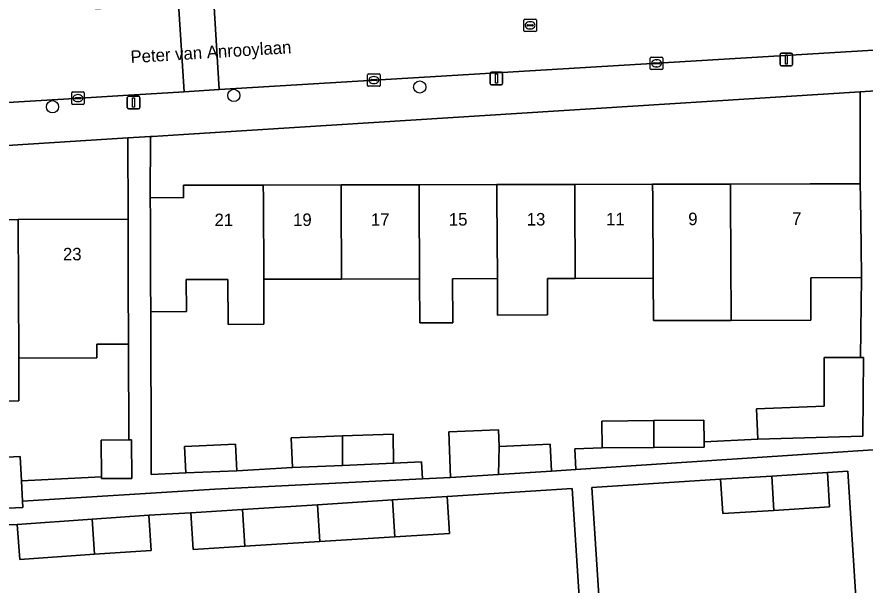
# Model space of a CAD drawing. Extents: x 159053 to 160042, y 380449 to 381423.
# Drawn here: x 159674.3 to 159742, y 381219.1 to 381264.4 of the extents above; entities that cross this region are included whole.
import ezdxf

# ---------------------------------------------------------------- set-up
doc = ezdxf.new("R2010")
doc.units = 0
for name, color, linetype in [('IMGEO_Boom', 7, 'Continuous'), ('IMGEO_Erf', 7, 'Continuous'), ('IMGEO_Kolk', 7, 'Continuous'), ('IMGEO_Lichtmast', 7, 'Continuous'), ('IMGEO_Openbare_ruimte_label', 7, 'Continuous'), ('IMGEO_Pand', 7, 'Continuous'), ('IMGEO_Pand_nummerreeks', 7, 'Continuous'), ('IMGEO_Rijbaan_lokaal_open', 7, 'Continuous'), ('IMGEO_Rioolput', 7, 'Continuous'), ('IMGEO_Voetpad_open', 7, 'Continuous')]:
    doc.layers.add(name, color=color, linetype=linetype)

msp = doc.modelspace()

# ---------------------------------------------------------------- linework, layer by layer
at = {"layer": 'IMGEO_Boom'}
for centre in [(159706.454, 381258.846), (159691.617, 381258.173), (159677.134, 381257.267)]:
    msp.add_circle(centre, 0.489, dxfattribs=at)
at = {"layer": 'IMGEO_Erf'}
for points in [[(159741.621, 381258.465), (159687.585, 381255.053), (159685.109, 381254.897), (159684.952, 381254.887), (159684.947, 381250.005), (159687.595, 381250), (159687.596, 381251.003), (159693.965, 381251.016), (159700.182, 381251.029), (159706.4, 381251.041), (159712.618, 381251.054), (159718.836, 381251.067), (159725.054, 381251.079), (159731.272, 381251.092), (159737.642, 381251.105), (159741.632, 381251.122)], [(159683.154, 381254.773), (159642.927, 381252.233), (159639.984, 381252.047), (159640.247, 381244.714), (159643.12, 381244.723), (159643.11, 381248.168), (159649.489, 381248.187), (159655.718, 381248.206), (159661.949, 381248.225), (159668.177, 381248.244), (159674.407, 381248.263), (159683.173, 381248.289)], [(159738.751, 381237.233), (159741.652, 381237.233), (159741.652, 381237.236), (159741.731, 381243.617), (159737.673, 381243.606), (159737.688, 381240.22), (159731.327, 381240.202), (159725.109, 381240.185), (159725.092, 381243.571), (159718.874, 381243.554), (159716.653, 381243.548), (159716.668, 381240.631), (159712.671, 381240.611), (159712.656, 381243.536), (159709.078, 381243.526), (159709.096, 381240.005), (159706.456, 381239.997), (159706.438, 381243.519), (159700.22, 381243.502), (159694.002, 381243.484), (159694.02, 381239.894), (159691.157, 381239.88), (159691.139, 381243.476), (159687.815, 381243.467), (159687.823, 381240.902), (159684.975, 381240.894), (159685.015, 381228.933), (159685.018, 381227.894), (159687.776, 381228.012), (159687.685, 381230.128), (159691.76, 381230.303), (159691.851, 381228.187), (159696.302, 381228.436), (159696.196, 381230.824), (159700.284, 381230.961), (159704.328, 381231.097), (159704.358, 381228.799), (159706.596, 381228.9), (159706.665, 381227.527), (159708.921, 381227.639), (159708.772, 381231.292), (159712.718, 381231.451), (159712.755, 381231.453), (159712.808, 381230.131), (159716.876, 381230.299), (159716.966, 381228.141), (159718.913, 381228.272), (159718.846, 381229.925), (159721.017, 381230.013), (159721.002, 381232.158), (159725.149, 381232.186), (159729.148, 381232.213), (159729.16, 381230.499), (159733.443, 381230.704), (159733.355, 381233.137), (159738.751, 381233.333)], [(159739.004, 381228.037), (159739.176, 381225.299), (159734.728, 381225.019), (159730.648, 381224.762), (159730.476, 381227.5), (159720.21, 381226.855), (159721.044, 381213.709), (159723.281, 381213.851), (159723.246, 381214.403), (159729.351, 381214.792), (159735.32, 381215.173), (159741.434, 381215.563), (159740.632, 381228.139)]]:
    msp.add_lwpolyline(points, close=True, dxfattribs=at)
for points in [[(159671.817, 381229.196), (159674.557, 381229.331), (159674.653, 381227.391), (159681.044, 381227.708), (159681.035, 381230.641), (159683.227, 381230.648), (159683.203, 381238.299), (159680.663, 381238.291), (159680.666, 381237.205), (159674.441, 381237.186), (159674.451, 381233.776), (159668.221, 381233.757)], [(159719.476, 381213.588), (159718.637, 381226.753), (159708.65, 381226.125), (159708.835, 381223.181), (159704.469, 381222.906), (159698.479, 381222.529), (159692.491, 381222.152), (159688.368, 381221.892), (159688.182, 381224.835), (159684.823, 381224.623), (159685.019, 381221.825), (159680.493, 381221.508), (159674.518, 381221.089), (159674.321, 381223.887), (159672.714, 381223.861), (159672.842, 381221.264), (159668.486, 381220.972), (159668.502, 381220.721), (159665.127, 381220.508), (159664.947, 381223.371), (159659.756, 381223.044), (159659.949, 381219.975), (159653.854, 381219.591), (159654.83, 381209.481)]]:
    msp.add_lwpolyline(points, dxfattribs=at)
at = {"layer": 'IMGEO_Kolk'}
for p, q in [((159724.867, 381260.311), (159724.867, 381261.163)), ((159724.942, 381261.237), (159725.794, 381261.237)), ((159725.126, 381260.731), (159725.126, 381260.743)), ((159725.564, 381260.694), (159725.166, 381260.694)), ((159725.169, 381260.78), (159725.567, 381260.78)), ((159725.355, 381261.017), (159725.38, 381261.017)), ((159725.61, 381260.743), (159725.61, 381260.731)), ((159725.868, 381261.163), (159725.868, 381260.311)), ((159725.794, 381260.237), (159724.942, 381260.237)), ((159725.378, 381260.457), (159725.353, 381260.457)), ((159702.295, 381258.975), (159702.295, 381259.827)), ((159702.37, 381259.901), (159703.222, 381259.901)), ((159702.554, 381259.395), (159702.554, 381259.407)), ((159702.992, 381259.358), (159702.594, 381259.358)), ((159702.597, 381259.444), (159702.995, 381259.444)), ((159702.783, 381259.681), (159702.808, 381259.681)), ((159703.038, 381259.407), (159703.038, 381259.395)), ((159703.296, 381259.827), (159703.296, 381258.975)), ((159703.222, 381258.901), (159702.37, 381258.901)), ((159702.806, 381259.121), (159702.781, 381259.121)), ((159678.667, 381257.53), (159678.667, 381258.382)), ((159678.742, 381258.456), (159679.594, 381258.456)), ((159678.969, 381257.999), (159679.367, 381257.999)), ((159679.155, 381258.236), (159679.18, 381258.236)), ((159679.668, 381258.382), (159679.668, 381257.53)), ((159679.594, 381257.456), (159678.742, 381257.456)), ((159678.926, 381257.95), (159678.926, 381257.962)), ((159679.364, 381257.913), (159678.966, 381257.913)), ((159679.178, 381257.676), (159679.153, 381257.676)), ((159679.41, 381257.962), (159679.41, 381257.95))]:
    msp.add_line(p, q, dxfattribs=at)
for points in [[(159724.867, 381260.311), (159724.867, 381261.163)], [(159724.942, 381261.237), (159725.794, 381261.237)], [(159725.868, 381261.163), (159725.868, 381260.311)], [(159725.794, 381260.237), (159724.942, 381260.237)], [(159702.295, 381258.975), (159702.295, 381259.827)], [(159702.37, 381259.901), (159703.222, 381259.901)], [(159703.296, 381259.827), (159703.296, 381258.975)], [(159703.222, 381258.901), (159702.37, 381258.901)], [(159678.667, 381257.53), (159678.667, 381258.382)], [(159678.742, 381258.456), (159679.594, 381258.456)], [(159679.668, 381258.382), (159679.668, 381257.53)], [(159679.594, 381257.456), (159678.742, 381257.456)]]:
    msp.add_lwpolyline(points, dxfattribs=at)
for centre, radius, start, end in [((159724.944, 381261.161), 0.0765, 91.55205, 178.44795), ((159724.944, 381261.161), 0.0765, 91.55205, 178.44795), ((159725.166, 381260.74), 0.0403, 85.87752, 175.75265), ((159725.163, 381260.73), 0.0366, 178.93798, 274.71019), ((159725.567, 381260.737), 0.043, 264.86636, 352.45326), ((159725.571, 381260.742), 0.0386, 1.73085, 96.63898), ((159725.792, 381261.161), 0.0765, 1.55205, 88.44795), ((159725.792, 381261.161), 0.0765, 1.55205, 88.44795), ((159724.944, 381260.313), 0.0765, 181.55205, 268.44795), ((159724.944, 381260.313), 0.0765, 181.55205, 268.44795), ((159725.792, 381260.313), 0.0765, 271.55205, 358.44795), ((159725.792, 381260.313), 0.0765, 271.55205, 358.44795), ((159702.372, 381259.825), 0.0765, 91.55205, 178.44795), ((159702.372, 381259.825), 0.0765, 91.55205, 178.44795), ((159702.594, 381259.404), 0.0403, 85.87752, 175.75265), ((159702.591, 381259.394), 0.0366, 178.93798, 274.71019), ((159702.995, 381259.401), 0.043, 264.86636, 352.45326), ((159702.999, 381259.406), 0.0386, 1.73085, 96.63898), ((159703.22, 381259.825), 0.0765, 1.55205, 88.44795), ((159703.22, 381259.825), 0.0765, 1.55205, 88.44795), ((159702.372, 381258.977), 0.0765, 181.55205, 268.44795), ((159702.372, 381258.977), 0.0765, 181.55205, 268.44795), ((159703.22, 381258.977), 0.0765, 271.55205, 358.44795), ((159703.22, 381258.977), 0.0765, 271.55205, 358.44795), ((159678.744, 381258.38), 0.0765, 91.55205, 178.44795), ((159678.744, 381258.38), 0.0765, 91.55205, 178.44795), ((159678.966, 381257.959), 0.0403, 85.87752, 175.75265), ((159679.371, 381257.961), 0.0386, 1.73085, 96.63898), ((159679.592, 381258.38), 0.0765, 1.55205, 88.44795), ((159679.592, 381258.38), 0.0765, 1.55205, 88.44795), ((159678.744, 381257.532), 0.0765, 181.55205, 268.44795), ((159678.744, 381257.532), 0.0765, 181.55205, 268.44795), ((159678.963, 381257.949), 0.0366, 178.93798, 274.71019), ((159679.367, 381257.956), 0.043, 264.86636, 352.45326), ((159679.592, 381257.532), 0.0765, 271.55205, 358.44795), ((159679.592, 381257.532), 0.0765, 271.55205, 358.44795)]:
    msp.add_arc(centre, radius, start, end, dxfattribs=at)
for centre, major_axis, ratio, start_param, end_param in [((159725.354, 381260.737), (-0.387, 0.002), 0.722429, 4.712389, 7.853982), ((159725.379, 381260.737), (-0.39, 0.002), 0.717154, 1.570796, 4.712389), ((159702.782, 381259.401), (-0.387, 0.002), 0.722429, 4.712389, 7.853982), ((159702.807, 381259.401), (-0.39, 0.002), 0.717154, 1.570796, 4.712389), ((159679.154, 381257.956), (-0.387, 0.002), 0.722429, 4.712389, 7.853982), ((159679.179, 381257.956), (-0.39, 0.002), 0.717154, 1.570796, 4.712389)]:
    msp.add_ellipse(centre, major_axis=major_axis, ratio=ratio, start_param=start_param, end_param=end_param, dxfattribs=at)
at = {"layer": 'IMGEO_Lichtmast'}
for p, q in [((159735.23, 381260.648), (159735.23, 381261.448)), ((159735.23, 381261.448), (159735.23, 381260.648)), ((159735.33, 381261.548), (159736.12, 381261.548)), ((159736.12, 381261.548), (159735.33, 381261.548)), ((159736.22, 381261.448), (159736.22, 381260.648)), ((159736.22, 381260.648), (159736.22, 381261.448)), ((159712.185, 381260.026), (159712.975, 381260.026)), ((159712.975, 381260.026), (159712.185, 381260.026)), ((159736.12, 381260.548), (159735.33, 381260.548)), ((159735.33, 381260.548), (159736.12, 381260.548)), ((159712.085, 381259.126), (159712.085, 381259.926)), ((159712.085, 381259.926), (159712.085, 381259.126)), ((159713.075, 381259.926), (159713.075, 381259.126)), ((159713.075, 381259.126), (159713.075, 381259.926)), ((159712.975, 381259.026), (159712.185, 381259.026)), ((159712.185, 381259.026), (159712.975, 381259.026)), ((159683.111, 381257.203), (159683.111, 381258.003)), ((159683.111, 381258.003), (159683.111, 381257.203)), ((159683.211, 381258.103), (159684.001, 381258.103)), ((159684.001, 381258.103), (159683.211, 381258.103)), ((159684.101, 381258.003), (159684.101, 381257.203)), ((159684.101, 381257.203), (159684.101, 381258.003)), ((159684.001, 381257.103), (159683.211, 381257.103)), ((159683.211, 381257.103), (159684.001, 381257.103))]:
    msp.add_line(p, q, dxfattribs=at)
for points in [[(159735.65, 381261.423), (159735.8, 381261.423), (159735.8, 381260.673), (159735.65, 381260.673), (159735.65, 381261.423)], [(159712.505, 381259.901), (159712.655, 381259.901), (159712.655, 381259.151), (159712.505, 381259.151), (159712.505, 381259.901)], [(159683.531, 381257.978), (159683.681, 381257.978), (159683.681, 381257.228), (159683.531, 381257.228), (159683.531, 381257.978)]]:
    msp.add_lwpolyline(points, dxfattribs=at)
for centre, start, end in [((159735.33, 381261.448), 90, 180), ((159735.33, 381261.448), 90, 180), ((159736.12, 381261.448), 0, 90), ((159736.12, 381261.448), 360, 90), ((159712.185, 381259.926), 90, 180), ((159712.185, 381259.926), 90, 180), ((159712.975, 381259.926), 0, 90), ((159712.975, 381259.926), 360, 90), ((159735.33, 381260.648), 180, 270), ((159735.33, 381260.648), 180, 270), ((159736.12, 381260.648), 270, 0), ((159736.12, 381260.648), 270, 0), ((159712.185, 381259.126), 180, 270), ((159712.185, 381259.126), 180, 270), ((159712.975, 381259.126), 270, 0), ((159712.975, 381259.126), 270, 0), ((159683.211, 381258.003), 90, 180), ((159683.211, 381258.003), 90, 180), ((159684.001, 381258.003), 0, 90), ((159684.001, 381258.003), 360, 90), ((159683.211, 381257.203), 180, 270), ((159683.211, 381257.203), 180, 270), ((159684.001, 381257.203), 270, 0), ((159684.001, 381257.203), 270, 0)]:
    msp.add_arc(centre, 0.1, start, end, dxfattribs=at)
at = {"layer": 'IMGEO_Pand'}
for points in [[(159693.97, 381250), (159693.965, 381251.016), (159687.596, 381251.003), (159687.595, 381250), (159684.947, 381250.005), (159684.952, 381248.313), (159684.967, 381243.314), (159684.975, 381240.894), (159687.823, 381240.902), (159687.815, 381243.467), (159691.139, 381243.476), (159691.157, 381239.88), (159694.02, 381239.894), (159694.002, 381243.484)], [(159694.002, 381243.484), (159700.22, 381243.502), (159700.187, 381250), (159700.182, 381251.029), (159693.965, 381251.016), (159693.97, 381250)], [(159706.438, 381243.519), (159706.405, 381250), (159706.4, 381251.041), (159700.182, 381251.029), (159700.187, 381250), (159700.22, 381243.502)], [(159712.656, 381243.536), (159712.623, 381250), (159712.618, 381251.054), (159706.4, 381251.041), (159706.405, 381250), (159706.438, 381243.519), (159706.456, 381239.997), (159709.096, 381240.005), (159709.078, 381243.526)], [(159712.656, 381243.536), (159712.671, 381240.611), (159716.668, 381240.631), (159716.653, 381243.548), (159718.874, 381243.554), (159718.842, 381250), (159718.836, 381251.067), (159712.618, 381251.054), (159712.623, 381250)], [(159718.874, 381243.554), (159725.092, 381243.571), (159725.06, 381250), (159725.054, 381251.079), (159718.836, 381251.067), (159718.842, 381250)], [(159731.272, 381251.092), (159725.054, 381251.079), (159725.06, 381250), (159725.092, 381243.571), (159725.109, 381240.185), (159731.327, 381240.202), (159731.278, 381250)], [(159731.272, 381251.092), (159731.278, 381250), (159731.327, 381240.202), (159737.688, 381240.22), (159737.673, 381243.606), (159741.731, 381243.617), (159741.698, 381246.123), (159741.647, 381250), (159741.632, 381251.122), (159737.642, 381251.105)], [(159674.407, 381248.263), (159668.177, 381248.244), (159668.2, 381240.743), (159668.211, 381237.167), (159668.221, 381233.757), (159674.451, 381233.776), (159674.441, 381237.186)], [(159674.407, 381248.263), (159674.441, 381237.186), (159680.666, 381237.205), (159680.663, 381238.291), (159683.203, 381238.299), (159683.188, 381243.29), (159683.173, 381248.289)], [(159741.652, 381237.233), (159738.751, 381237.233), (159738.751, 381233.333), (159733.355, 381233.137), (159733.443, 381230.704), (159741.823, 381230.952), (159741.894, 381237.233)], [(159725.149, 381232.186), (159721.002, 381232.158), (159721.017, 381230.013), (159725.159, 381230.04)], [(159729.148, 381232.213), (159725.149, 381232.186), (159725.159, 381230.04), (159729.163, 381230.067), (159729.16, 381230.499)], [(159700.284, 381230.961), (159696.196, 381230.824), (159696.302, 381228.436), (159700.296, 381228.616)], [(159700.284, 381230.961), (159700.296, 381228.616), (159704.358, 381228.799), (159704.328, 381231.097)], [(159712.808, 381230.131), (159712.755, 381231.453), (159712.718, 381231.451), (159708.772, 381231.292), (159708.921, 381227.639), (159712.736, 381227.877)], [(159683.227, 381230.648), (159681.035, 381230.641), (159681.044, 381227.708), (159681.044, 381227.561), (159683.463, 381227.568), (159683.453, 381230.649)], [(159691.851, 381228.187), (159691.76, 381230.303), (159687.685, 381230.128), (159687.776, 381228.012)], [(159712.808, 381230.131), (159712.736, 381227.877), (159716.966, 381228.141), (159716.876, 381230.299)], [(159674.653, 381227.391), (159674.557, 381229.331), (159671.817, 381229.196), (159671.894, 381227.621), (159668.24, 381227.441), (159668.363, 381224.946), (159674.758, 381225.261), (159674.734, 381225.748)], [(159734.564, 381227.757), (159730.476, 381227.5), (159730.648, 381224.762), (159734.728, 381225.019)], [(159734.564, 381227.757), (159734.728, 381225.019), (159739.176, 381225.299), (159739.004, 381228.037)], [(159698.479, 381222.529), (159698.292, 381225.472), (159692.305, 381225.095), (159692.491, 381222.152)], [(159698.479, 381222.529), (159704.469, 381222.906), (159704.282, 381225.849), (159698.292, 381225.472)], [(159704.282, 381225.849), (159704.469, 381222.906), (159708.835, 381223.181), (159708.65, 381226.125)], [(159692.491, 381222.152), (159692.305, 381225.095), (159688.182, 381224.835), (159688.368, 381221.892)], [(159680.493, 381221.508), (159680.315, 381224.307), (159674.321, 381223.887), (159674.518, 381221.089)], [(159680.493, 381221.508), (159685.019, 381221.825), (159684.823, 381224.623), (159680.315, 381224.307)]]:
    msp.add_lwpolyline(points, close=True, dxfattribs=at)
at = {"layer": 'IMGEO_Rijbaan_lokaal_open'}
for points in [[(159690.02, 381265.657), (159690.455, 381258.636), (159737.83, 381261.488), (159747.111, 381262.047), (159754.15, 381262.471), (159753.683, 381269.679), (159738.049, 381268.673)], [(159690.02, 381265.657), (159687.205, 381265.481), (159687.64, 381258.467), (159688.043, 381258.491), (159690.455, 381258.636)]]:
    msp.add_lwpolyline(points, close=True, dxfattribs=at)
msp.add_lwpolyline([(159657.358, 381263.685), (159630.108, 381261.989), (159630.555, 381254.948), (159634.924, 381255.226), (159638.23, 381255.436), (159640.022, 381255.55), (159642.977, 381255.738), (159654.911, 381256.496), (159680.215, 381258.02), (159683.21, 381258.2), (159684.591, 381258.283), (159687.64, 381258.467), (159687.205, 381265.481), (159680.569, 381265.064)], dxfattribs=at)
at = {"layer": 'IMGEO_Rioolput'}
for p, q in [((159714.766, 381263.347), (159714.766, 381264.199)), ((159714.841, 381264.273), (159715.693, 381264.273)), ((159715.767, 381264.199), (159715.767, 381263.347)), ((159715.025, 381263.767), (159715.025, 381263.779)), ((159715.463, 381263.73), (159715.065, 381263.73)), ((159715.068, 381263.816), (159715.466, 381263.816)), ((159715.277, 381263.493), (159715.252, 381263.493)), ((159715.254, 381264.053), (159715.279, 381264.053)), ((159715.509, 381263.779), (159715.509, 381263.767)), ((159715.693, 381263.273), (159714.841, 381263.273))]:
    msp.add_line(p, q, dxfattribs=at)
for points in [[(159714.766, 381263.347), (159714.766, 381264.199)], [(159714.841, 381264.273), (159715.693, 381264.273)], [(159715.767, 381264.199), (159715.767, 381263.347)], [(159715.693, 381263.273), (159714.841, 381263.273)]]:
    msp.add_lwpolyline(points, dxfattribs=at)
for centre, radius, start, end in [((159714.843, 381264.197), 0.0765, 91.55205, 178.44795), ((159714.843, 381264.197), 0.0765, 91.55205, 178.44795), ((159715.691, 381264.197), 0.0765, 1.55205, 88.44795), ((159715.691, 381264.197), 0.0765, 1.55205, 88.44795), ((159715.065, 381263.776), 0.0403, 85.87752, 175.75265), ((159715.062, 381263.766), 0.0366, 178.93798, 274.71019), ((159715.466, 381263.773), 0.043, 264.86636, 352.45326), ((159715.47, 381263.778), 0.0386, 1.73085, 96.63898), ((159714.843, 381263.349), 0.0765, 181.55205, 268.44795), ((159714.843, 381263.349), 0.0765, 181.55205, 268.44795), ((159715.691, 381263.349), 0.0765, 271.55205, 358.44795), ((159715.691, 381263.349), 0.0765, 271.55205, 358.44795)]:
    msp.add_arc(centre, radius, start, end, dxfattribs=at)
for centre, major_axis, ratio, start_param, end_param in [((159715.253, 381263.773), (-0.387, 0.002), 0.722429, 4.712389, 7.853982), ((159715.278, 381263.773), (-0.39, 0.002), 0.717154, 1.570796, 4.712389)]:
    msp.add_ellipse(centre, major_axis=major_axis, ratio=ratio, start_param=start_param, end_param=end_param, dxfattribs=at)
at = {"layer": 'IMGEO_Voetpad_open'}
for points in [[(159642.927, 381252.233), (159683.154, 381254.773), (159684.952, 381254.887), (159685.109, 381254.897), (159687.585, 381255.053), (159741.621, 381258.465), (159742.852, 381258.543), (159746.765, 381258.79), (159765.881, 381259.997), (159766.119, 381259.795), (159765.21, 381263.137), (159756.974, 381262.641), (159754.15, 381262.471), (159747.111, 381262.047), (159737.83, 381261.488), (159690.455, 381258.636), (159688.043, 381258.491), (159687.64, 381258.467), (159684.591, 381258.283), (159683.21, 381258.2), (159680.215, 381258.02), (159654.911, 381256.496)], [(159743.469, 381229.918), (159718.913, 381228.272), (159716.966, 381228.141), (159712.736, 381227.877), (159708.921, 381227.639), (159706.665, 381227.527), (159690.092, 381226.704), (159674.734, 381225.748), (159674.758, 381225.261), (159668.363, 381224.946)], [(159721.044, 381213.709), (159720.21, 381226.855), (159730.476, 381227.5), (159734.564, 381227.757), (159739.004, 381228.037), (159740.632, 381228.139), (159741.434, 381215.563)], [(159654.83, 381209.481), (159653.854, 381219.591), (159653.661, 381222.66), (159659.756, 381223.044), (159664.947, 381223.371), (159668.32, 381223.584), (159672.714, 381223.861), (159674.321, 381223.887), (159680.315, 381224.307), (159684.823, 381224.623), (159688.182, 381224.835), (159692.305, 381225.095), (159698.292, 381225.472), (159704.282, 381225.849), (159708.65, 381226.125), (159718.637, 381226.753), (159719.476, 381213.588)]]:
    msp.add_lwpolyline(points, dxfattribs=at)
for points in [[(159743.147, 381247.635), (159743.059, 381250), (159742.961, 381252.632), (159742.852, 381258.543), (159741.621, 381258.465), (159741.632, 381251.122), (159741.647, 381250), (159741.698, 381246.123), (159741.731, 381243.617), (159741.652, 381237.236), (159741.652, 381237.233), (159741.894, 381237.233), (159741.823, 381230.952), (159733.443, 381230.704), (159729.16, 381230.499), (159729.163, 381230.067), (159725.159, 381230.04), (159721.017, 381230.013), (159718.846, 381229.925), (159718.913, 381228.272), (159743.469, 381229.918)], [(159684.975, 381240.894), (159684.967, 381243.314), (159684.952, 381248.313), (159684.947, 381250.005), (159684.952, 381254.887), (159683.154, 381254.773), (159683.173, 381248.289), (159683.188, 381243.29), (159683.203, 381238.299), (159683.227, 381230.648), (159683.453, 381230.649), (159683.463, 381227.568), (159681.044, 381227.561), (159681.044, 381227.708), (159674.653, 381227.391), (159674.734, 381225.748), (159690.092, 381226.704), (159706.665, 381227.527), (159706.596, 381228.9), (159704.358, 381228.799), (159700.296, 381228.616), (159696.302, 381228.436), (159691.851, 381228.187), (159687.776, 381228.012), (159685.018, 381227.894), (159685.015, 381228.933)]]:
    msp.add_lwpolyline(points, close=True, dxfattribs=at)

# ---------------------------------------------------------------- texts
at = {"layer": 'IMGEO_Openbare_ruimte_label'}
msp.add_text('Peter van Anrooylaan', height=1, rotation=3.55489, dxfattribs=at).set_placement((159683.396, 381260.751))
at = {"layer": 'IMGEO_Pand_nummerreeks'}
for s, rotation, p in [('21', 0.11459, (159690.074, 381247.727)), ('19', 0.11678, (159696.345, 381247.74)), ('17', 0.11678, (159702.563, 381247.753)), ('15', 0.11678, (159708.781, 381247.766)), ('13', 0.11678, (159714.999, 381247.778)), ('11', 0.11678, (159721.331, 381247.791)), ('9', 0.11678, (159727.895, 381247.806)), ('7', 0.16582, (159736.187, 381247.826)), ('23', 0.17305, (159677.974, 381244.993))]:
    msp.add_text(s, height=1, rotation=rotation, dxfattribs=at).set_placement(p)

doc.saveas('drawing.dxf')
